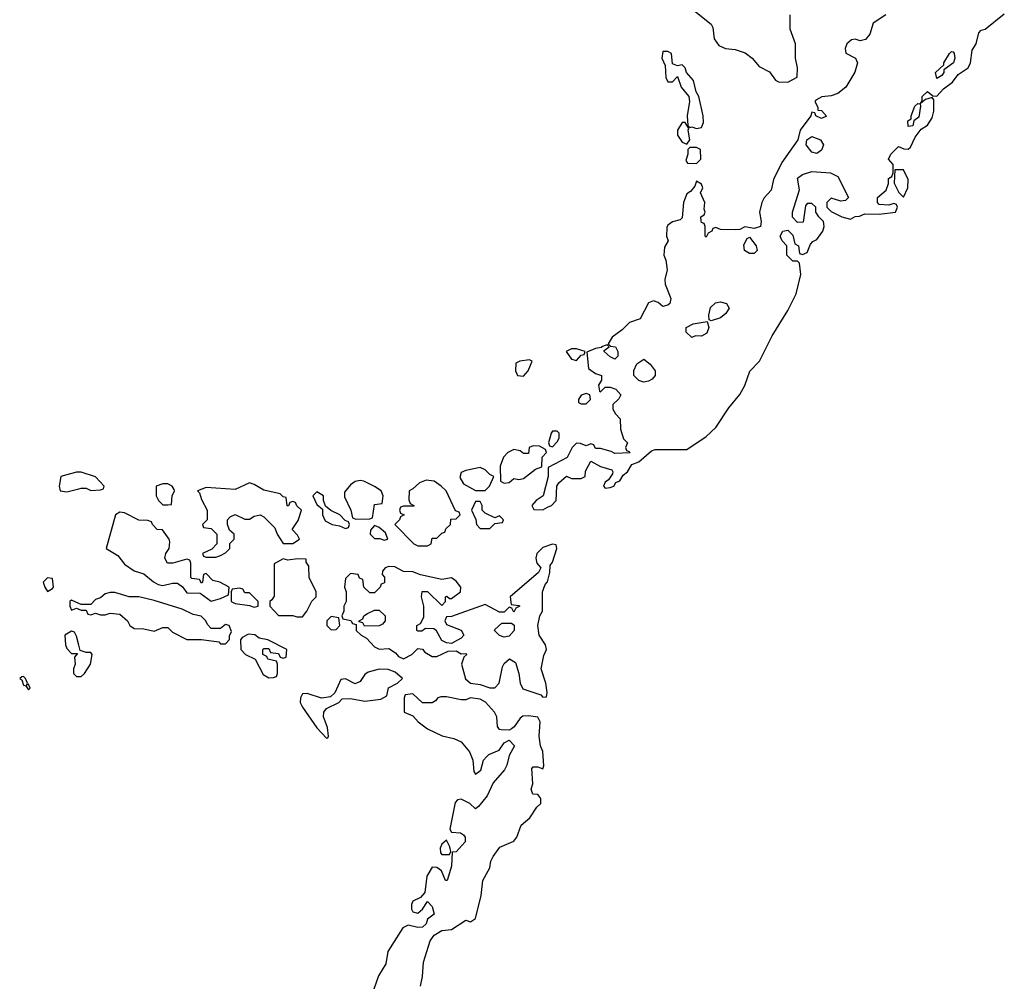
# Model space of a CAD drawing. Header units: inches. Extents: x 2601682 to 2755810, y 449311 to 584050.
# Tile 397 of 505: x 2729754 to 2733850, y 511530 to 515530. Entities that reach past the tile are written whole.
import ezdxf

# ---------------------------------------------------------------- set-up
doc = ezdxf.new("R2010")
doc.units = ezdxf.units.IN
doc.header["$MEASUREMENT"] = 0
doc.layers.add('C7521', color=7, linetype='Continuous')
doc.layers.add('C7531', color=7, linetype='Continuous')

msp = doc.modelspace()

# ---------------------------------------------------------------- linework, layer by layer
at = {"layer": 'C7521', "color": 2, "elevation": 2}
for points in [[(2730000, 513648.7), (2729990, 513648.7), (2729924.7, 513630), (2729918, 513590), (2729922, 513570), (2729950, 513566), (2730000, 513579.3)], [(2730000, 513102.3), (2729970, 513115.3), (2729962, 513110), (2729962, 513090), (2729970, 513074), (2729990, 513082), (2730000, 513078)], [(2730000, 512928.5), (2729990, 512966), (2729982, 512982), (2729970, 512986), (2729942, 512970), (2729944.7, 512930), (2729950, 512914), (2729970, 512894), (2729994, 512894), (2729982, 512878), (2729984.7, 512850), (2729978, 512830), (2729978, 512810), (2729990, 512798), (2730000, 512798.4)]]:
    msp.add_lwpolyline(points, dxfattribs=at)
for points in [[(2729870, 513208), (2729852, 513190), (2729858, 513170), (2729870, 513152), (2729890, 513164.7), (2729894, 513170), (2729890, 513206)], [(2729770, 512798), (2729763.6, 512796.4), (2729754, 512790), (2729763.6, 512783.6), (2729770, 512762), (2729779.6, 512759.6), (2729790, 512742), (2729798, 512750), (2729790, 512766), (2729782, 512762), (2729786, 512770), (2729778, 512790)]]:
    msp.add_lwpolyline(points, close=True, dxfattribs=at)
at = {"layer": 'C7531', "color": 2, "elevation": 2}
for points in [[(2732508.5, 515608.5), (2732630, 515512), (2732637.3, 515497.3), (2732642.8, 515450), (2732663, 515423), (2732690, 515410.8), (2732730, 515406), (2732772.3, 515392.3), (2732801, 515370), (2732830, 515336), (2732872.8, 515312.8), (2732898.8, 515278.8), (2732910.9, 515270.9), (2732950, 515270.8), (2732988.7, 515291.3), (2732989.2, 515330), (2732980.9, 515370), (2732980.9, 515430), (2732959.3, 515490), (2732959.3, 515550)], [(2733357.3, 515550), (2733304, 515516), (2733290.8, 515470), (2733272.4, 515447.6), (2733250, 515442.7), (2733230, 515449.3), (2733213.7, 515446.3), (2733194.8, 515430), (2733187.3, 515410), (2733190.8, 515390.8), (2733230.5, 515370.5), (2733239.1, 515350), (2733227.9, 515312.1), (2733190.5, 515249.5), (2733157.5, 515222.5), (2733130, 515213.2), (2733090.9, 515209.1), (2733065.4, 515194.6), (2733062, 515190), (2733074, 515166), (2733074, 515154), (2733090, 515152), (2733111, 515129), (2733090, 515119), (2733066, 515130), (2733062, 515142), (2733050, 515146), (2733044.7, 515130), (2733001, 515070), (2732991.3, 515030), (2732924, 514936), (2732890, 514866), (2732879.6, 514820.4), (2732850.7, 514789.3), (2732841, 514770), (2732831, 514730), (2732838.8, 514690), (2732836, 514670), (2732810, 514662), (2732770, 514668), (2732750, 514658), (2732730, 514655.3), (2732670, 514658), (2732650, 514666), (2732638, 514662), (2732634, 514650), (2732618, 514642), (2732610, 514626), (2732606, 514630), (2732606, 514670), (2732602, 514682), (2732590, 514686), (2732588.4, 514691.6), (2732588, 514710), (2732602, 514718), (2732606, 514730), (2732602, 514742), (2732604, 514770), (2732586, 514810), (2732595.3, 514830), (2732590, 514846), (2732570, 514858), (2732562, 514838), (2732544.7, 514815.3), (2732530, 514806), (2732516, 514770), (2732510, 514706), (2732502, 514698), (2732470, 514688.7), (2732450, 514675.3), (2732446, 514666), (2732444.7, 514630), (2732451.3, 514610), (2732436.8, 514583.2), (2732433.4, 514550), (2732442, 514530), (2732447.7, 514490), (2732437.3, 514450), (2732439.1, 514430), (2732462.8, 514370), (2732458, 514350), (2732450, 514342), (2732430, 514337.2), (2732410, 514353.2), (2732390, 514360.9), (2732370, 514352), (2732334.6, 514285.4), (2732291, 514270), (2732260.4, 514239.6), (2732219.1, 514210), (2732202, 514182), (2732211.6, 514171.6), (2732232, 514170), (2732242, 514150), (2732242, 514130), (2732230, 514118), (2732210, 514128), (2732186, 514150), (2732186, 514154), (2732206, 514170), (2732198, 514178), (2732174, 514170), (2732174, 514166), (2732150, 514162), (2732112.7, 514147.3), (2732119.6, 514079.6), (2732150, 514058), (2732174, 514050), (2732174, 514030), (2732162, 514010), (2732165.4, 513985.4), (2732170, 513982), (2732190, 514002), (2732210, 514001), (2732233.8, 513993.8), (2732254.8, 513970), (2732247.1, 513952.9), (2732222, 513930), (2732222, 513910), (2732232, 513890), (2732252, 513870), (2732252.7, 513827.3), (2732266, 513786), (2732282, 513770), (2732274, 513750), (2732278, 513738), (2732290, 513734), (2732291.6, 513728.4), (2732230, 513726), (2732214.6, 513734.6), (2732170, 513746), (2732150, 513746), (2732142, 513762), (2732130, 513766), (2732110, 513758), (2732087.3, 513767.3), (2732070, 513768), (2732052, 513750), (2732031.3, 513708.7), (2731952, 513668), (2731952, 513630), (2731932, 513550), (2731902, 513530), (2731884.7, 513510), (2731892.7, 513492.7), (2731930, 513492), (2731950, 513502), (2731966, 513510), (2731986, 513530), (2731988, 513590), (2731996.4, 513603.6), (2732028.9, 513631.1), (2732050, 513622), (2732090, 513622), (2732106, 513630), (2732108.4, 513651.6), (2732130, 513694), (2732170, 513671.3), (2732218, 513658), (2732222, 513650), (2732219.6, 513640.4), (2732203.6, 513616.4), (2732190, 513606), (2732182, 513590), (2732190, 513582), (2732210, 513584.7), (2732226, 513590), (2732234.6, 513605.4), (2732250, 513612), (2732264.7, 513635.3), (2732282, 513650), (2732300.2, 513679.8), (2732330, 513691.3), (2732382.7, 513737.3), (2732398, 513742), (2732530, 513742), (2732610, 513796.3), (2732650, 513834), (2732704.2, 513915.8), (2732750, 513970.8), (2732771, 514009), (2732791.2, 514068.8), (2732831.5, 514110), (2732884.4, 514215.6), (2732950, 514321), (2732984.5, 514390), (2733004, 514470), (2732998, 514518), (2732990, 514526), (2732970, 514526), (2732946, 514550), (2732946, 514590), (2732926, 514610), (2732918, 514630), (2732928.7, 514650), (2732950, 514654), (2732970, 514634), (2732978, 514598), (2732994, 514590), (2732998, 514558), (2733010, 514554), (2733030, 514562), (2733044, 514596), (2733052.9, 514607.1), (2733070, 514616), (2733095.1, 514650), (2733101.2, 514670), (2733098, 514690), (2733078, 514710), (2733066, 514730), (2733066, 514750), (2733050, 514766), (2733030, 514766), (2733023.6, 514756.4), (2733012.7, 514687.3), (2732990, 514686), (2732968.4, 514708.4), (2732968.7, 514730), (2732998, 514822), (2732989.1, 514870.9), (2733010, 514886), (2733050, 514898), (2733127.3, 514892.7), (2733158, 514878), (2733202, 514790), (2733190, 514778), (2733170, 514775.3), (2733130, 514788), (2733112, 514770), (2733112, 514750), (2733130, 514732), (2733174, 514710), (2733210, 514701), (2733230, 514712), (2733247.3, 514712.7), (2733270, 514722), (2733330, 514721), (2733398, 514730), (2733406, 514750), (2733402, 514762), (2733390, 514766), (2733370, 514758), (2733330, 514762), (2733322, 514770), (2733322, 514790), (2733358.6, 514821.4), (2733368.4, 514848.4), (2733368, 514870), (2733382, 514878), (2733387.3, 514892.7), (2733387.3, 514927.3), (2733368.7, 514950), (2733378, 514970), (2733410, 515002), (2733432.7, 514992.7), (2733450, 514992), (2733460.4, 514999.6), (2733479, 515041), (2733504.7, 515075.3), (2733530, 515092), (2733550, 515122), (2733557, 515150), (2733556.4, 515196.4), (2733550, 515206), (2733522, 515198), (2733502, 515182), (2733508, 515192), (2733508.7, 515210), (2733530, 515231.3), (2733552.7, 515212.7), (2733570, 515212), (2733597.2, 515242.8), (2733634, 515270), (2733658.6, 515301.4), (2733699, 515330), (2733709.2, 515350), (2733716.6, 515403.4), (2733732.3, 515430), (2733744.7, 515475.3), (2733753.6, 515486.4), (2733770, 515491), (2733850, 515554.8)], [(2730000, 513579.3), (2730010, 513582), (2730030, 513582), (2730050, 513572), (2730090, 513574), (2730102, 513578), (2730106, 513590), (2730070, 513628), (2730010, 513648.7), (2730000, 513648.7)], [(2730000, 513078), (2730010, 513074), (2730030, 513074), (2730038, 513058), (2730050, 513054), (2730070, 513062), (2730090, 513054), (2730110, 513054), (2730130, 513062), (2730170, 513058), (2730202, 513030), (2730212, 513010), (2730230, 512998), (2730270, 512996), (2730314, 512986), (2730350, 513002), (2730370, 513002), (2730390, 512982), (2730450, 512952), (2730510, 512952), (2730582, 512942), (2730590, 512934), (2730610, 512934), (2730627.3, 512952.7), (2730627.3, 512967.3), (2730634.6, 512985.4), (2730626, 513010), (2730610, 513014), (2730590, 512998), (2730550, 512998), (2730534.6, 513014.6), (2730528, 513030), (2730508.9, 513048.9), (2730476, 513056), (2730430, 513078), (2730313.6, 513113.6), (2730250, 513129), (2730208.9, 513128.9), (2730150, 513148), (2730130, 513148), (2730110, 513142), (2730090, 513126), (2730070, 513118), (2730050, 513098), (2730010, 513098), (2730000, 513102.3)], [(2730000, 512798.4), (2730010, 512798.8), (2730024, 512810), (2730048.7, 512850), (2730055.3, 512890), (2730050, 512898), (2730030, 512898), (2730006, 512906), (2730000, 512928.5)], [(2731420.7, 511510), (2731429.5, 511550), (2731434.5, 511610), (2731461.6, 511698.4), (2731478, 511722), (2731510, 511741), (2731550, 511746), (2731610, 511784.7), (2731630, 511778), (2731650, 511792), (2731673.1, 511886.9), (2731680.9, 511950), (2731710, 512002), (2731714.5, 512030), (2731723.7, 512050), (2731751.4, 512088.6), (2731810, 512113.4), (2731821.6, 512130), (2731840, 512180), (2731876.2, 512210), (2731905.6, 512254.4), (2731922, 512270), (2731922, 512290), (2731910, 512308), (2731888.9, 512308.9), (2731882, 512330), (2731888.9, 512351.1), (2731884, 512416), (2731890, 512422), (2731910, 512422), (2731930, 512414), (2731934, 512426), (2731930, 512486), (2731920.9, 512510), (2731915.1, 512550), (2731919, 512610), (2731908.9, 512628.9), (2731870, 512635.1), (2731847.3, 512632.7), (2731835.3, 512624.7), (2731811, 512589), (2731799.8, 512580.2), (2731790, 512575.3), (2731756.4, 512576.4), (2731750, 512578), (2731742, 512590), (2731739, 512630), (2731729, 512650), (2731692, 512692), (2731670, 512703.7), (2731630, 512709.2), (2731610, 512701.2), (2731590, 512701.2), (2731530, 512714), (2731506, 512714), (2731494, 512710), (2731483.6, 512696.4), (2731470, 512688), (2731430, 512688), (2731390, 512726), (2731358, 512722), (2731354, 512710), (2731354, 512650), (2731390, 512634), (2731412, 512610), (2731450, 512581), (2731510.9, 512550.9), (2731559.8, 512539.8), (2731590, 512526), (2731624.9, 512484.9), (2731638.8, 512450), (2731643.5, 512403.5), (2731650, 512392), (2731671.8, 512408.2), (2731684, 512450), (2731695.5, 512464.5), (2731706, 512474), (2731748.4, 512491.6), (2731770, 512522), (2731790, 512534), (2731812, 512510), (2731790.9, 512469.1), (2731781, 512430), (2731771, 512410), (2731724.1, 512355.9), (2731698.8, 512301.2), (2731662, 512258), (2731650, 512248), (2731627, 512270), (2731590, 512287.6), (2731575.2, 512284.8), (2731565.3, 512274.7), (2731543, 512163), (2731550.7, 512150.7), (2731587.9, 512147.9), (2731599.9, 512139.9), (2731607.3, 512130), (2731607.7, 512110), (2731570, 512068.7), (2731552.7, 512067.3), (2731550.9, 512009.1), (2731532, 511950), (2731526, 511950), (2731508.7, 511990), (2731490, 512004), (2731470, 512005.2), (2731448.2, 511968.2), (2731439.8, 511900.2), (2731421, 511879), (2731390, 511864), (2731384.4, 511850), (2731384.4, 511830), (2731390, 511818.8), (2731410, 511814), (2731429.2, 511830), (2731450, 511862), (2731470, 511842), (2731478, 511810), (2731450.9, 511789.1), (2731444.9, 511770), (2731430, 511755.1), (2731410, 511753.6), (2731370, 511764), (2731347.6, 511752.4), (2731285.7, 511654.3), (2731277.6, 511602.4), (2731247.3, 511552.7), (2731218, 511470)]]:
    msp.add_lwpolyline(points, dxfattribs=at)
for points in [[(2732450, 515398), (2732430, 515398), (2732424.9, 515370), (2732438.8, 515338.8), (2732442, 515290), (2732450, 515271.3), (2732470, 515272), (2732490, 515294), (2732506, 515250), (2732538, 515210), (2732541, 515190), (2732531.3, 515130), (2732534, 515090), (2732542, 515082), (2732550, 515084.7), (2732570, 515078), (2732590, 515082), (2732598, 515102), (2732597.2, 515130), (2732579, 515210), (2732568, 515230), (2732556.6, 515276.6), (2732528, 515310), (2732522, 515330), (2732510, 515342), (2732490, 515338), (2732470, 515346), (2732466, 515390)], [(2733570, 515286), (2733564, 515310), (2733598, 515342), (2733598, 515350), (2733622, 515390), (2733630, 515398), (2733636.9, 515396.9), (2733642, 515390), (2733644.7, 515370), (2733638, 515350), (2733598, 515322), (2733598, 515310), (2733590, 515298)], [(2733450, 515086), (2733449, 515110), (2733462, 515118), (2733462, 515130), (2733478, 515170), (2733490, 515182), (2733499.6, 515179.6), (2733502, 515170), (2733494.8, 515125.2), (2733474, 515110), (2733470, 515088)], [(2732522, 515102), (2732510, 515102), (2732491, 515070), (2732490.7, 515050), (2732510, 515020.7), (2732530, 515012), (2732542, 515030), (2732535.3, 515070), (2732538, 515078)], [(2733070, 514974), (2733050, 514979), (2733025.2, 515010), (2733029.2, 515030.8), (2733050, 515044), (2733086, 515030), (2733098, 515010), (2733090, 514988)], [(2732570, 514998), (2732542, 514998), (2732534, 514990), (2732534, 514970), (2732524.7, 514944.7), (2732532.7, 514932.7), (2732570, 514932), (2732588, 514950), (2732586, 514990)], [(2733430, 514906), (2733394, 514906), (2733391.3, 514850), (2733411.1, 514811.1), (2733430, 514792), (2733449, 514830), (2733450, 514866)], [(2732790, 514557), (2732769.3, 514570), (2732766.6, 514593.4), (2732780.2, 514619.8), (2732790, 514626), (2732817.1, 514590), (2732822, 514570), (2732810, 514558)], [(2732630, 514278), (2732622, 514282), (2732620.9, 514300.9), (2732627.7, 514332.3), (2732648.2, 514351.8), (2732670, 514356.4), (2732694.8, 514350), (2732704.9, 514330), (2732692.1, 514307.9), (2732670, 514289.4)], [(2732590, 514214), (2732565.4, 514214.6), (2732550, 514208.7), (2732526, 514230), (2732526, 514250), (2732555.3, 514264.7), (2732614, 514274), (2732621, 514250), (2732613.2, 514226.8)], [(2732070, 514160.9), (2732050, 514160.9), (2732026.8, 514150), (2732050, 514118), (2732070, 514112), (2732090, 514134), (2732102, 514138), (2732106, 514150)], [(2731875.3, 514115.3), (2731834, 514110), (2731818, 514102), (2731816, 514070), (2731824.7, 514050), (2731850, 514046.8), (2731868.7, 514070), (2731886, 514110)], [(2732350, 514022.9), (2732330, 514029.6), (2732309.2, 514050), (2732309.2, 514070.8), (2732321.5, 514098.5), (2732350, 514118), (2732377, 514097), (2732398, 514070), (2732397.3, 514050), (2732384.7, 514035.3), (2732370, 514027)], [(2732110, 513975.3), (2732090, 513968), (2732078, 513950), (2732078, 513938), (2732090, 513932), (2732110, 513932), (2732128, 513950), (2732126, 513970)], [(2731990, 513818), (2731970, 513818), (2731964.7, 513810), (2731954, 513770), (2731958, 513758), (2731970, 513754), (2731990, 513774), (2731998, 513790), (2731998, 513810)], [(2731890, 513758), (2731874, 513750), (2731870, 513726), (2731850, 513726), (2731836.4, 513736.4), (2731810, 513742), (2731784.7, 513730), (2731766, 513710), (2731752.7, 513672.7), (2731754, 513610), (2731770, 513602), (2731790, 513604.7), (2731810, 513622), (2731830, 513618), (2731850, 513622), (2731900.2, 513659.8), (2731926, 513670), (2731928, 513710), (2731946, 513730), (2731942, 513742), (2731916.4, 513756.4)], [(2731670, 513668), (2731610, 513655.3), (2731590, 513646), (2731585.4, 513625.4), (2731599.6, 513599.6), (2731650, 513572), (2731690, 513572), (2731708, 513590), (2731726, 513630), (2731710, 513638), (2731690, 513658)], [(2730370, 513599), (2730350, 513599), (2730322, 513590), (2730322, 513550), (2730332, 513530), (2730350, 513512), (2730370, 513512), (2730386, 513514), (2730388.7, 513550), (2730398, 513570), (2730396.4, 513576.4), (2730388, 513590)], [(2730710, 513604), (2730650, 513575.3), (2730530, 513584), (2730494, 513570), (2730502, 513562), (2730510, 513534), (2730534, 513490), (2730534, 513450), (2730514, 513430), (2730518, 513418), (2730550, 513414), (2730574, 513390), (2730574, 513350), (2730552.7, 513327.3), (2730514, 513310), (2730518, 513298), (2730530, 513294), (2730570, 513294), (2730590, 513302), (2730610, 513312), (2730628, 513330), (2730628, 513352), (2730646, 513370), (2730646, 513390), (2730627.3, 513407.3), (2730618, 513430), (2730618, 513450), (2730630, 513462), (2730650, 513471.3), (2730690, 513452), (2730710, 513452), (2730730, 513464.7), (2730754, 513470), (2730770, 513462), (2730816, 513416), (2730824.7, 513390), (2730850, 513352), (2730890, 513352), (2730918, 513370), (2730910, 513386), (2730888, 513410), (2730912.9, 513447.1), (2730926, 513490), (2730907.3, 513507.3), (2730902, 513522), (2730890, 513526), (2730878, 513522), (2730872.7, 513507.3), (2730867.3, 513507.3), (2730862, 513542), (2730850, 513546), (2730838, 513558), (2730770, 513572.7), (2730730, 513597.2)], [(2731170, 513613.2), (2731150, 513609), (2731130, 513595.3), (2731105.4, 513565.4), (2731105.4, 513545.4), (2731132, 513490), (2731138, 513458), (2731152.7, 513452.7), (2731210, 513454), (2731222, 513458), (2731230, 513514), (2731262, 513518), (2731266, 513550), (2731258, 513570), (2731230, 513588.7), (2731186, 513610)], [(2731444.7, 513615.3), (2731416.9, 513603.1), (2731390, 513578), (2731374, 513570), (2731372.7, 513532.7), (2731378, 513518), (2731394, 513510), (2731394, 513506), (2731350, 513506), (2731338, 513502), (2731334, 513490), (2731338, 513478), (2731354, 513470), (2731338, 513462), (2731334, 513450), (2731314, 513430), (2731394, 513350), (2731410, 513342), (2731450, 513342), (2731466, 513350), (2731470, 513374), (2731490, 513374), (2731510, 513394), (2731522, 513398), (2731527.3, 513412.7), (2731546, 513430), (2731547.3, 513452.7), (2731570, 513454), (2731586, 513470), (2731582, 513482), (2731567.3, 513487.3), (2731528, 513570), (2731508, 513590), (2731478, 513610)], [(2730990, 513566), (2730974, 513550), (2730990, 513514), (2731014, 513494), (2731014, 513470), (2731025.4, 513445.4), (2731054, 513430), (2731084.7, 513424.7), (2731110, 513414), (2731122, 513418), (2731126, 513430), (2731122, 513442), (2731107.3, 513447.3), (2731086, 513470), (2731048, 513488), (2731026, 513506), (2731018, 513530), (2731018, 513550)], [(2731670, 513526), (2731650, 513526), (2731634, 513490), (2731651.6, 513451.6), (2731654, 513430), (2731670, 513414), (2731710, 513414), (2731730, 513434), (2731762, 513438), (2731766, 513450), (2731750, 513466), (2731730, 513458), (2731690, 513478), (2731678, 513490), (2731678, 513510)], [(2730170, 513482), (2730152, 513470), (2730114, 513330), (2730162, 513302), (2730190, 513266), (2730230, 513238), (2730270, 513224.7), (2730310, 513191.3), (2730330, 513181), (2730350, 513176), (2730390, 513186), (2730410, 513186), (2730431.3, 513171.3), (2730450, 513146), (2730504.7, 513144.7), (2730550, 513112), (2730590, 513122), (2730622, 513138), (2730626, 513170), (2730586, 513190), (2730558, 513198), (2730530, 513226), (2730518, 513222), (2730514, 513190), (2730510, 513186), (2730502, 513202), (2730470, 513206), (2730466, 513210), (2730466, 513270), (2730462, 513282), (2730450, 513286), (2730391.1, 513268.9), (2730368.9, 513268.9), (2730358, 513290), (2730362, 513310), (2730375.3, 513330), (2730378, 513358), (2730375.3, 513370), (2730348, 513408), (2730326, 513410), (2730306, 513430), (2730302, 513442), (2730287.3, 513447.3), (2730250, 513448.7), (2730190, 513479)], [(2731230, 513426), (2731212.7, 513407.3), (2731212, 513390), (2731230, 513372), (2731252, 513372), (2731270, 513364.7), (2731286, 513370), (2731275.3, 513395.3), (2731250, 513418)], [(2731970, 513348), (2731930, 513334), (2731904.7, 513310), (2731901, 513290), (2731904.7, 513270), (2731922, 513250), (2731912, 513230), (2731794, 513130), (2731798, 513098), (2731830, 513094), (2731834, 513090), (2731818, 513082), (2731810, 513066), (2731802, 513082), (2731790, 513086), (2731770, 513066), (2731750, 513066), (2731690, 513098), (2731550, 513048), (2731530, 513046), (2731522, 513030), (2731530, 513014), (2731590.9, 512990.9), (2731602, 512970), (2731590, 512958), (2731550, 512935.3), (2731530, 512938), (2731510, 512948), (2731488.4, 512988.4), (2731476.4, 512996.4), (2731442, 512998), (2731427.3, 512987.3), (2731410, 512986), (2731406, 512990), (2731406, 513010), (2731422, 513018), (2731435.3, 513044.7), (2731435.3, 513090), (2731426, 513130), (2731428.7, 513151.3), (2731450, 513152), (2731510, 513094), (2731526, 513110), (2731526, 513130), (2731531.6, 513131.6), (2731542, 513122), (2731550, 513122), (2731588, 513150), (2731588.7, 513170), (2731570, 513194), (2731550, 513208.7), (2731510, 513202), (2731421.2, 513221.2), (2731390, 513234), (2731350, 513235.3), (2731314, 513254), (2731290, 513255.3), (2731274, 513250), (2731263.6, 513236.4), (2731262, 513222), (2731271.6, 513211.6), (2731271.6, 513188.4), (2731258, 513182), (2731254, 513170), (2731230, 513146), (2731210, 513146), (2731186, 513170), (2731182, 513202), (2731167.3, 513207.3), (2731162, 513222), (2731130, 513226), (2731110, 513206), (2731104.7, 513170), (2731112, 513150), (2731112, 513110), (2731102, 513090), (2731102, 513070), (2731094, 513050), (2731098, 513038), (2731131.6, 513031.6), (2731138, 513018), (2731154, 513014), (2731154, 512990), (2731174, 512970), (2731196.9, 512956.9), (2731230, 512922), (2731250, 512912), (2731290, 512914), (2731316.9, 512896.9), (2731330, 512882), (2731350, 512872), (2731386, 512890), (2731410, 512914), (2731430, 512912), (2731439.6, 512899.6), (2731470, 512882), (2731490, 512882), (2731536.4, 512903.6), (2731570, 512904.7), (2731590, 512892), (2731610, 512894), (2731614, 512890), (2731602, 512878), (2731591.3, 512850), (2731608.2, 512788.2), (2731630, 512770.8), (2731670, 512764.9), (2731710, 512750.7), (2731730, 512751), (2731749, 512770), (2731762, 512838), (2731770, 512852), (2731791.6, 512871.6), (2731816, 512856), (2731830.9, 512810.9), (2731836, 512770), (2731846.8, 512746.8), (2731922, 512722), (2731930, 512712), (2731946, 512714), (2731948.4, 512731.6), (2731942.7, 512770), (2731924, 512830), (2731934.5, 512885.5), (2731945.2, 512910), (2731941.2, 512930), (2731915.1, 512970), (2731909.2, 513010), (2731917.2, 513050), (2731929, 513070), (2731929.4, 513150.6), (2731939.5, 513180.5), (2731950, 513192), (2731959, 513230), (2731960.4, 513259.6), (2731970, 513274), (2731988, 513330), (2731986, 513346)], [(2730910, 513288), (2730870, 513282), (2730850, 513288), (2730812.7, 513267.3), (2730812.7, 513132.7), (2730803.6, 513116.4), (2730794, 513110), (2730794, 513090), (2730830, 513052), (2730890, 513052), (2730906.4, 513046.4), (2730930, 513046), (2730948.7, 513070), (2730968.7, 513111.3), (2730988, 513130), (2730988, 513150), (2730958, 513210), (2730956.4, 513256.4), (2730946, 513274), (2730946, 513286)], [(2730670, 513166), (2730638, 513162), (2730634, 513150), (2730634, 513110), (2730650, 513102), (2730710, 513094), (2730730, 513086), (2730746, 513090), (2730746, 513110), (2730710, 513146), (2730690, 513146), (2730682, 513162)], [(2731188, 513008), (2731182, 513022), (2731166, 513026), (2731166, 513030), (2731182, 513038), (2731186, 513050), (2731200.4, 513059.6), (2731230, 513074), (2731250, 513074), (2731274, 513050), (2731274, 513030), (2731263.6, 513016.4), (2731250, 513008.7)], [(2731050, 513048), (2731032, 513030), (2731032, 513010), (2731050, 512992), (2731070, 512994), (2731086, 513010), (2731082, 513042)], [(2731770, 512962), (2731750, 512968.7), (2731728.7, 512990), (2731730, 512994), (2731760.4, 513019.6), (2731799.6, 513019.6), (2731811.1, 513011.1), (2731811.3, 512990), (2731790, 512966)], [(2730706.4, 512973.6), (2730679.6, 512960.4), (2730672, 512950), (2730674, 512910), (2730694, 512890), (2730734, 512870), (2730767.1, 512807.1), (2730790, 512792), (2730810, 512794), (2730822, 512798), (2730826, 512810), (2730826, 512850), (2730822, 512862), (2730786, 512870), (2730782, 512882), (2730766, 512890), (2730766, 512910), (2730770, 512914), (2730790, 512914), (2730798, 512898), (2730830, 512894), (2730838, 512878), (2730850, 512874), (2730862, 512878), (2730866, 512910), (2730786, 512950), (2730750, 512958), (2730732.1, 512972.1)], [(2731250, 512828), (2731203.6, 512816.4), (2731190, 512806), (2731170, 512778), (2731150, 512768), (2731110, 512788), (2731090, 512786), (2731064.7, 512730), (2731046.4, 512713.6), (2731010, 512708), (2730950, 512728), (2730930, 512726), (2730922, 512710), (2730921, 512690), (2730931, 512670), (2730990, 512584.7), (2731030, 512542), (2731036.4, 512543.6), (2731038, 512550), (2731034, 512586), (2731017.2, 512630), (2731019, 512650), (2731030, 512664.7), (2731082, 512690), (2731095.3, 512704.7), (2731130, 512707.3), (2731190, 512696), (2731256.4, 512703.6), (2731282, 512718), (2731288.9, 512751.1), (2731326, 512770), (2731346, 512790), (2731316.4, 512816.4), (2731287.3, 512827.3)], [(2731530, 512118), (2731510, 512101.2), (2731503.8, 512083.8), (2731504.9, 512064.9), (2731510, 512058), (2731530, 512058), (2731542, 512058), (2731548, 512070), (2731544, 512090)]]:
    msp.add_lwpolyline(points, close=True, dxfattribs=at)

doc.saveas('drawing.dxf')
